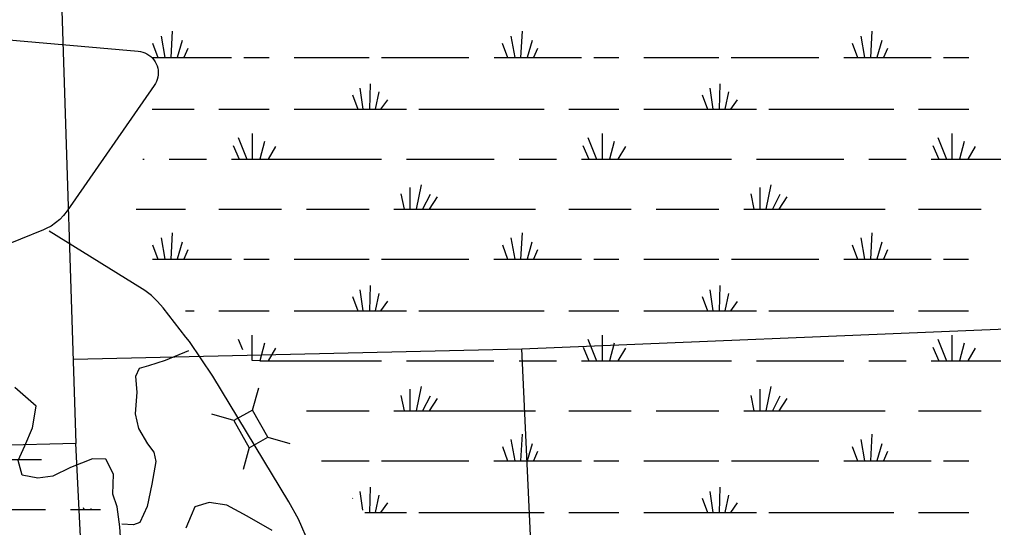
# Model space of a CAD drawing. Extents: x 2480962 to 2688785, y 277103 to 599240.
# Drawn here: x 2546779 to 2558477, y 558534 to 564631 of the extents above; entities that cross this region are included whole.
import ezdxf

# ---------------------------------------------------------------- set-up
doc = ezdxf.new("R2010")
doc.units = 0
for name, color, linetype in [('Section Lines', 7, 'Continuous'), ('Swamps', 7, 'Continuous'), ('Township and Range lines', 7, 'Continuous'), ('Uninventoried Roads and Features', 7, 'Continuous')]:
    doc.layers.add(name, color=color, linetype=linetype)

msp = doc.modelspace()

# ---------------------------------------------------------------- linework, layer by layer
at = {"layer": 'Section Lines'}
msp.add_line((2553070.196, 555065.994), (2552810.351, 560680.008), dxfattribs=at)
at = {"layer": 'Swamps'}
msp.add_line((2546040.455, 558750.122), (2547090.456, 558750.137), dxfattribs=at)
for points in [[(2548480.402, 564429.212), (2548524.907, 564173.148)], [(2548613.9, 564492.34), (2548595.407, 564173.149)], [(2552681.653, 564429.216), (2552726.159, 564173.15)], [(2552815.402, 564492.344), (2552796.659, 564173.152)], [(2556882.905, 564429.218), (2556927.661, 564173.154)], [(2557016.654, 564492.346), (2556998.161, 564173.155)], [(2548376.403, 564347.585), (2548439.657, 564173.147)], [(2548732.653, 564377.279), (2548673.407, 564173.15)], [(2552577.655, 564347.588), (2552640.909, 564173.149)], [(2552934.155, 564377.281), (2552874.659, 564173.153)], [(2556779.157, 564347.591), (2556842.161, 564173.152)], [(2557135.406, 564377.284), (2557075.911, 564173.156)], [(2548799.655, 564284.466), (2548751.408, 564173.152)], [(2553000.907, 564284.469), (2552952.659, 564173.154)], [(2557202.158, 564284.471), (2557153.911, 564173.157)], [(2548376.407, 564173.146), (2548439.657, 564173.147)], [(2548439.657, 564173.147), (2548524.907, 564173.148)], [(2548524.907, 564173.148), (2548595.407, 564173.149)], [(2548595.407, 564173.149), (2548673.407, 564173.15)], [(2548673.407, 564173.15), (2548751.408, 564173.152)], [(2548751.408, 564173.152), (2549326.658, 564173.161)], [(2549474.908, 564173.163), (2549775.658, 564173.105)], [(2550076.158, 564173.109), (2550978.158, 564173.123)], [(2551126.658, 564173.126), (2552176.909, 564173.142)], [(2552477.659, 564173.147), (2552640.909, 564173.149)], [(2552640.909, 564173.149), (2552726.159, 564173.15)], [(2552726.159, 564173.15), (2552796.659, 564173.152)], [(2552796.659, 564173.152), (2552874.659, 564173.153)], [(2552874.659, 564173.153), (2552952.659, 564173.154)], [(2552952.659, 564173.154), (2553527.909, 564173.163)], [(2553676.41, 564173.103), (2553976.91, 564173.108)], [(2554277.66, 564173.113), (2555179.41, 564173.127)], [(2555327.91, 564173.129), (2556378.161, 564173.145)], [(2556678.911, 564173.15), (2556842.161, 564173.152)], [(2556842.161, 564173.152), (2556927.661, 564173.154)], [(2556927.661, 564173.154), (2556998.161, 564173.155)], [(2556998.161, 564173.155), (2557075.911, 564173.156)], [(2557075.911, 564173.156), (2557153.911, 564173.157)], [(2557153.911, 564173.157), (2557729.161, 564173.103)], [(2557877.661, 564173.105), (2558178.411, 564173.11)], [(2550989.165, 563857.683), (2550981.922, 563553.304)], [(2555190.667, 563857.685), (2555183.174, 563553.306)], [(2550777.668, 563727.74), (2550840.922, 563553.302)], [(2550866.917, 563805.68), (2550903.922, 563553.303)], [(2551093.168, 563761.183), (2551048.672, 563553.305)], [(2554979.17, 563727.743), (2555042.174, 563553.304)], [(2555068.168, 563805.682), (2555105.174, 563553.305)], [(2555294.419, 563761.185), (2555249.924, 563553.307)], [(2551197.17, 563668.371), (2551115.422, 563553.306)], [(2555398.422, 563668.374), (2555316.924, 563553.308)], [(2548372.671, 563553.326), (2548877.421, 563553.333)], [(2549174.421, 563553.338), (2549775.672, 563553.347)], [(2550076.172, 563553.29), (2550840.922, 563553.302)], [(2550840.922, 563553.302), (2550903.922, 563553.303)], [(2550903.922, 563553.303), (2550981.922, 563553.304)], [(2550981.922, 563553.304), (2551048.672, 563553.305)], [(2551048.672, 563553.305), (2551115.422, 563553.306)], [(2551115.422, 563553.306), (2551427.172, 563553.311)], [(2551575.672, 563553.313), (2553078.923, 563553.336)], [(2553375.673, 563553.341), (2553976.924, 563553.287)], [(2554277.674, 563553.292), (2555042.174, 563553.304)], [(2555042.174, 563553.304), (2555105.174, 563553.305)], [(2555105.174, 563553.305), (2555183.174, 563553.306)], [(2555183.174, 563553.306), (2555249.924, 563553.307)], [(2555249.924, 563553.307), (2555316.924, 563553.308)], [(2555316.924, 563553.308), (2555628.674, 563553.313)], [(2555776.924, 563553.315), (2557280.175, 563553.338)], [(2557577.175, 563553.343), (2558178.425, 563553.29)], [(2549575.178, 563263.841), (2549575.185, 562955.775)], [(2553776.68, 563263.844), (2553776.687, 562955.777)], [(2557977.932, 563263.845), (2557977.939, 562955.779)], [(2549404.429, 563215.588), (2549508.435, 562955.774)], [(2549719.93, 563167.342), (2549664.435, 562955.776)], [(2553605.931, 563215.59), (2553709.687, 562955.776)], [(2553921.432, 563167.345), (2553865.687, 562955.778)], [(2557807.183, 563215.592), (2557911.189, 562955.778)], [(2558122.684, 563167.346), (2558066.939, 562955.781)], [(2549345.181, 563119.085), (2549415.685, 562955.773)], [(2549853.682, 563107.968), (2549764.435, 562955.778)], [(2553546.433, 563119.088), (2553616.937, 562955.774)], [(2554054.934, 563107.971), (2553965.937, 562955.78)], [(2557747.685, 563119.09), (2557818.189, 562955.777)], [(2558256.185, 563107.911), (2558167.189, 562955.782)], [(2548261.434, 562955.755), (2548276.184, 562955.755)], [(2548576.935, 562955.76), (2549025.935, 562955.767)], [(2549326.685, 562955.771), (2549415.685, 562955.773)], [(2549415.685, 562955.773), (2549508.435, 562955.774)], [(2549508.435, 562955.774), (2549575.185, 562955.775)], [(2549575.185, 562955.775), (2549664.435, 562955.776)], [(2549664.435, 562955.776), (2549764.435, 562955.778)], [(2549764.435, 562955.778), (2551126.686, 562955.799)], [(2551427.186, 562955.804), (2552477.686, 562955.757)], [(2552778.186, 562955.761), (2553227.187, 562955.768)], [(2553527.937, 562955.773), (2553616.937, 562955.774)], [(2553616.937, 562955.774), (2553709.687, 562955.776)], [(2553709.687, 562955.776), (2553776.687, 562955.777)], [(2553776.687, 562955.777), (2553865.687, 562955.778)], [(2553865.687, 562955.778), (2553965.937, 562955.78)], [(2553965.937, 562955.78), (2555327.938, 562955.801)], [(2555628.688, 562955.743), (2556678.938, 562955.759)], [(2556979.438, 562955.764), (2557428.689, 562955.771)], [(2557729.189, 562955.776), (2557818.189, 562955.777)], [(2557818.189, 562955.777), (2557911.189, 562955.778)], [(2557911.189, 562955.778), (2557977.939, 562955.779)], [(2557977.939, 562955.779), (2558066.939, 562955.781)], [(2558066.939, 562955.781), (2558167.189, 562955.782)], [(2558167.189, 562955.782), (2559529.189, 562955.74)], [(2551467.943, 562614.3), (2551467.949, 562354.547)], [(2551601.693, 562647.74), (2551542.199, 562354.548)], [(2555669.445, 562614.302), (2555669.451, 562354.486)], [(2555802.945, 562647.742), (2555743.701, 562354.488)], [(2551360.445, 562540.11), (2551397.449, 562354.546)], [(2551709.195, 562528.928), (2551620.199, 562354.486)], [(2551794.696, 562502.991), (2551698.199, 562354.488)], [(2555561.697, 562540.112), (2555598.951, 562354.485)], [(2555910.697, 562528.929), (2555821.451, 562354.489)], [(2555995.948, 562502.993), (2555899.451, 562354.49)], [(2548179.698, 562354.497), (2548773.448, 562354.506)], [(2549174.448, 562354.512), (2549924.199, 562354.523)], [(2550224.699, 562354.528), (2550978.199, 562354.539)], [(2551274.949, 562354.544), (2551397.449, 562354.546)], [(2551397.449, 562354.546), (2551467.949, 562354.547)], [(2551467.949, 562354.547), (2551542.199, 562354.548)], [(2551542.199, 562354.548), (2551620.199, 562354.486)], [(2551620.199, 562354.486), (2551698.199, 562354.488)], [(2551698.199, 562354.488), (2552974.95, 562354.507)], [(2553375.7, 562354.513), (2554125.451, 562354.525)], [(2554425.951, 562354.529), (2555179.451, 562354.541)], [(2555476.451, 562354.545), (2555598.951, 562354.485)], [(2555598.951, 562354.485), (2555669.451, 562354.486)], [(2555669.451, 562354.486), (2555743.701, 562354.488)], [(2555743.701, 562354.488), (2555821.451, 562354.489)], [(2555821.451, 562354.489), (2555899.451, 562354.49)], [(2555899.451, 562354.49), (2557176.202, 562354.509)], [(2557576.952, 562354.516), (2558326.703, 562354.527)], [(2548480.455, 562009.372), (2548524.961, 561753.245)], [(2548613.954, 562072.437), (2548595.461, 561753.246)], [(2552681.708, 562009.373), (2552726.213, 561753.246)], [(2552815.206, 562072.439), (2552796.713, 561753.247)], [(2556882.96, 562009.376), (2556927.465, 561753.248)], [(2557016.708, 562072.44), (2556998.215, 561753.249)], [(2548376.457, 561927.682), (2548439.461, 561753.244)], [(2548732.707, 561957.375), (2548673.461, 561753.247)], [(2548799.459, 561864.625), (2548751.211, 561753.248)], [(2552577.709, 561927.684), (2552640.963, 561753.245)], [(2552933.959, 561957.377), (2552874.713, 561753.248)], [(2553000.961, 561864.627), (2552952.713, 561753.249)], [(2556779.211, 561927.685), (2556842.215, 561753.247)], [(2557135.461, 561957.379), (2557075.965, 561753.25)], [(2557202.213, 561864.629), (2557153.966, 561753.252)], [(2548376.461, 561753.243), (2548439.461, 561753.244)], [(2548439.461, 561753.244), (2548524.961, 561753.245)], [(2548524.961, 561753.245), (2548595.461, 561753.246)], [(2548595.461, 561753.246), (2548673.461, 561753.247)], [(2548673.461, 561753.247), (2548751.211, 561753.248)], [(2548751.211, 561753.248), (2549326.462, 561753.257)], [(2549474.962, 561753.259), (2549775.712, 561753.264)], [(2550076.212, 561753.269), (2550978.212, 561753.282)], [(2551126.713, 561753.285), (2552176.963, 561753.238)], [(2552477.463, 561753.242), (2552640.963, 561753.245)], [(2552640.963, 561753.245), (2552726.213, 561753.246)], [(2552726.213, 561753.246), (2552796.713, 561753.247)], [(2552796.713, 561753.247), (2552874.713, 561753.248)], [(2552874.713, 561753.248), (2552952.713, 561753.249)], [(2552952.713, 561753.249), (2553527.964, 561753.258)], [(2553676.464, 561753.26), (2553976.964, 561753.265)], [(2554277.714, 561753.27), (2555179.465, 561753.283)], [(2555327.965, 561753.286), (2556378.215, 561753.24)], [(2556678.965, 561753.244), (2556842.215, 561753.247)], [(2556842.215, 561753.247), (2556927.465, 561753.248)], [(2556927.465, 561753.248), (2556998.215, 561753.249)], [(2556998.215, 561753.249), (2557075.965, 561753.25)], [(2557075.965, 561753.25), (2557153.966, 561753.252)], [(2557153.966, 561753.252), (2557729.216, 561753.26)], [(2557877.716, 561753.263), (2558178.216, 561753.267)], [(2550989.219, 561437.779), (2550981.976, 561133.462)], [(2555190.722, 561437.78), (2555183.228, 561133.464)], [(2550777.722, 561307.899), (2550840.726, 561133.46)], [(2550866.721, 561385.838), (2550903.976, 561133.461)], [(2551093.222, 561341.279), (2551048.726, 561133.463)], [(2554978.974, 561307.9), (2555042.228, 561133.462)], [(2555068.223, 561385.84), (2555105.228, 561133.463)], [(2555294.474, 561341.28), (2555249.978, 561133.465)], [(2551197.224, 561248.53), (2551115.476, 561133.464)], [(2555398.476, 561248.468), (2555316.729, 561133.466)], [(2548773.475, 561133.428), (2548877.475, 561133.43)], [(2549174.475, 561133.434), (2549775.726, 561133.444)], [(2550076.226, 561133.448), (2550840.726, 561133.46)], [(2550840.726, 561133.46), (2550903.976, 561133.461)], [(2550903.976, 561133.461), (2550981.976, 561133.462)], [(2550981.976, 561133.462), (2551048.726, 561133.463)], [(2551048.726, 561133.463), (2551115.476, 561133.464)], [(2551115.476, 561133.464), (2551427.226, 561133.469)], [(2551575.727, 561133.471), (2553078.727, 561133.432)], [(2553375.728, 561133.436), (2553976.978, 561133.445)], [(2554277.728, 561133.45), (2555042.228, 561133.462)], [(2555042.228, 561133.462), (2555105.228, 561133.463)], [(2555105.228, 561133.463), (2555183.228, 561133.464)], [(2555183.228, 561133.464), (2555249.978, 561133.465)], [(2555249.978, 561133.465), (2555316.729, 561133.466)], [(2555316.729, 561133.466), (2555628.479, 561133.471)], [(2555776.979, 561133.473), (2557280.23, 561133.433)], [(2557576.98, 561133.437), (2558178.23, 561133.446)], [(2549664.239, 560535.873), (2549575.239, 560539.621), (2549575.232, 560843.937)], [(2553776.484, 560843.939), (2553776.491, 560535.872)], [(2557977.986, 560843.939), (2557977.993, 560535.874)], [(2549404.483, 560795.684), (2549456.486, 560669.496)], [(2549719.984, 560747.438), (2549664.239, 560535.873)], [(2549853.486, 560688.064), (2549764.489, 560535.874)], [(2553546.487, 560699.184), (2553616.991, 560535.87)], [(2553605.735, 560795.686), (2553709.741, 560535.871)], [(2553921.236, 560747.44), (2553865.741, 560535.873)], [(2554054.988, 560688.066), (2553965.991, 560535.875)], [(2557747.74, 560699.184), (2557818.243, 560535.871)], [(2557807.237, 560795.686), (2557910.993, 560535.873)], [(2558122.739, 560747.44), (2558066.993, 560535.875)], [(2558256.24, 560688.067), (2558167.244, 560535.876)], [(2549664.239, 560535.873), (2549764.489, 560535.874)], [(2549764.489, 560535.874), (2551126.74, 560535.895)], [(2551427.24, 560535.899), (2552477.49, 560535.915)], [(2552778.241, 560535.92), (2553227.241, 560535.927)], [(2553527.991, 560535.868), (2553616.991, 560535.87)], [(2553616.991, 560535.87), (2553709.741, 560535.871)], [(2553709.741, 560535.871), (2553776.491, 560535.872)], [(2553776.491, 560535.872), (2553865.741, 560535.873)], [(2553865.741, 560535.873), (2553965.991, 560535.875)], [(2553965.991, 560535.875), (2555327.992, 560535.895)], [(2555628.492, 560535.9), (2556678.993, 560535.916)], [(2556979.493, 560535.92), (2557428.743, 560535.865)], [(2557729.243, 560535.87), (2557818.243, 560535.871)], [(2557818.243, 560535.871), (2557910.993, 560535.873)], [(2557910.993, 560535.873), (2557977.993, 560535.874)], [(2557977.993, 560535.874), (2558066.993, 560535.875)], [(2558066.993, 560535.875), (2558167.244, 560535.876)], [(2558167.244, 560535.876), (2559529.244, 560535.897)], [(2551601.747, 560227.835), (2551542.253, 559934.644)], [(2555802.999, 560227.837), (2555743.756, 559934.644)], [(2551360.499, 560120.205), (2551397.503, 559934.642)], [(2551467.997, 560194.458), (2551468.003, 559934.643)], [(2551709.25, 560109.086), (2551620.253, 559934.645)], [(2555561.751, 560120.207), (2555599.006, 559934.642)], [(2555669.5, 560194.459), (2555669.506, 559934.643)], [(2555910.752, 560109.087), (2555821.506, 559934.645)], [(2551794.75, 560083.087), (2551698.253, 559934.646)], [(2555996.003, 560083.088), (2555899.506, 559934.647)], [(2550224.753, 559934.624), (2550978.253, 559934.635)], [(2551275.003, 559934.64), (2551397.503, 559934.642)], [(2551397.503, 559934.642), (2551468.003, 559934.643)], [(2551468.003, 559934.643), (2551542.253, 559934.644)], [(2551542.253, 559934.644), (2551620.253, 559934.645)], [(2551620.253, 559934.645), (2551698.253, 559934.646)], [(2551698.253, 559934.646), (2552975.004, 559934.666)], [(2553375.754, 559934.672), (2554125.505, 559934.62)], [(2554426.005, 559934.624), (2555179.505, 559934.636)], [(2555476.506, 559934.64), (2555599.006, 559934.642)], [(2555599.006, 559934.642), (2555669.506, 559934.643)], [(2555669.506, 559934.643), (2555743.756, 559934.644)], [(2555743.756, 559934.644), (2555821.506, 559934.645)], [(2555821.506, 559934.645), (2555899.506, 559934.647)], [(2555899.506, 559934.647), (2557176.257, 559934.666)], [(2557577.007, 559934.61), (2558326.757, 559934.621)], [(2552815.26, 559652.597), (2552796.768, 559333.406)], [(2557016.763, 559652.598), (2556998.02, 559333.406)], [(2552681.762, 559589.469), (2552726.267, 559333.404)], [(2552934.013, 559537.535), (2552874.768, 559333.407)], [(2556883.014, 559589.47), (2556927.52, 559333.404)], [(2557135.515, 559537.535), (2557076.02, 559333.407)], [(2552577.763, 559507.841), (2552641.017, 559333.403)], [(2553001.015, 559444.722), (2552952.768, 559333.408)], [(2556779.016, 559507.842), (2556842.27, 559333.403)], [(2557202.268, 559444.723), (2557154.02, 559333.408)], [(2546190.442, 559350.131), (2547044.096, 559350.143)], [(2550406.516, 559333.37), (2550978.266, 559333.378)], [(2551126.517, 559333.381), (2552177.017, 559333.396)], [(2552477.517, 559333.401), (2552641.017, 559333.403)], [(2552641.017, 559333.403), (2552726.267, 559333.404)], [(2552726.267, 559333.404), (2552796.768, 559333.406)], [(2552796.768, 559333.406), (2552874.768, 559333.407)], [(2552874.768, 559333.407), (2552952.768, 559333.408)], [(2552952.768, 559333.408), (2553528.018, 559333.417)], [(2553676.268, 559333.356), (2553977.018, 559333.36)], [(2554277.518, 559333.365), (2555179.519, 559333.378)], [(2555328.019, 559333.38), (2556378.27, 559333.396)], [(2556679.02, 559333.401), (2556842.27, 559333.403)], [(2556842.27, 559333.403), (2556927.52, 559333.404)], [(2556927.52, 559333.404), (2556998.02, 559333.406)], [(2556998.02, 559333.406), (2557076.02, 559333.407)], [(2557076.02, 559333.407), (2557154.02, 559333.408)], [(2557154.02, 559333.408), (2557729.27, 559333.354)], [(2557877.771, 559333.357), (2558178.271, 559333.361)], [(2550866.775, 558965.934), (2550900.28, 558743.245)], [(2550989.273, 559017.937), (2550981.78, 558713.558)], [(2555068.277, 558965.935), (2555105.283, 558713.557)], [(2555190.526, 559017.938), (2555183.283, 558713.559)], [(2550777.776, 558887.995), (2550781.526, 558880.62)], [(2551093.276, 558921.437), (2551048.78, 558713.559)], [(2551197.278, 558828.626), (2551115.53, 558713.56)], [(2554979.029, 558887.995), (2555042.283, 558713.557)], [(2555294.528, 558921.438), (2555250.033, 558713.56)], [(2555398.53, 558828.625), (2555316.783, 558713.561)], [(2547390.456, 558750.142), (2547751.232, 558750.147)], [(2547555.891, 558750.315), (2547548.932, 558768.581)], [(2547640.965, 558750.227), (2547639.122, 558760.363)], [(2547711.965, 558750.178), (2547712.157, 558753.708)], [(2550926.28, 558713.557), (2550981.78, 558713.558)], [(2550981.78, 558713.558), (2551048.78, 558713.559)], [(2551048.78, 558713.559), (2551115.53, 558713.56)], [(2551115.53, 558713.56), (2551427.281, 558713.565)], [(2551575.781, 558713.567), (2553078.782, 558713.589)], [(2553375.782, 558713.594), (2553977.032, 558713.541)], [(2554277.532, 558713.545), (2555042.283, 558713.557)], [(2555042.283, 558713.557), (2555105.283, 558713.557)], [(2555105.283, 558713.557), (2555183.283, 558713.559)], [(2555183.283, 558713.559), (2555250.033, 558713.56)], [(2555250.033, 558713.56), (2555316.783, 558713.561)], [(2555316.783, 558713.561), (2555628.533, 558713.565)], [(2555777.033, 558713.567), (2557280.284, 558713.59)], [(2557577.034, 558713.594), (2558178.285, 558713.54)]]:
    msp.add_lwpolyline(points, dxfattribs=at)
at = {"layer": 'Township and Range lines'}
for p, q in [((2547458.136, 559542.588), (2547286.886, 564861.639)), ((2552810.351, 560680.008), (2558628.939, 560916.705)), ((2547425.576, 560553.896), (2552810.351, 560680.008)), ((2547454.991, 559542.487), (2542137.468, 559405.901)), ((2547683.829, 554913.855), (2547454.991, 559542.487))]:
    msp.add_line(p, q, dxfattribs=at)
at = {"layer": 'Uninventoried Roads and Features'}
for p, q in [((2544965.058, 564536.468), (2548205.808, 564250.613)), ((2548398.242, 563839.105), (2547349.935, 562332.699)), ((2547066.888, 562107.011), (2543365.2, 560613.807)), ((2548252.458, 561397.107), (2547135.704, 562092.455)), ((2548777.673, 560819.947), (2548503.754, 561171.046)), ((2550012.938, 558842.54), (2549101.988, 560349.12)), ((2549577.703, 559944.273), (2549651.832, 560209.048)), ((2549354.583, 559818.76), (2549089.809, 559892.889)), ((2549577.703, 559944.273), (2549354.584, 559818.76)), ((2549761.56, 559617.438), (2549577.703, 559944.273)), ((2549354.584, 559818.76), (2549538.441, 559491.925)), ((2549538.441, 559491.925), (2549761.56, 559617.438)), ((2549761.56, 559617.438), (2550026.335, 559543.309)), ((2549538.952, 559493.752), (2549464.824, 559228.978))]:
    msp.add_line(p, q, dxfattribs=at)
for points in [[(2548205.808, 564250.613), (2548233.019, 564246.768), (2548259.679, 564240.102), (2548285.496, 564230.684), (2548310.188, 564218.619), (2548333.484, 564204.04), (2548355.127, 564187.105), (2548374.882, 564168), (2548392.532, 564146.935), (2548407.883, 564124.141), (2548420.768, 564099.867), (2548431.045, 564074.379), (2548438.601, 564047.955), (2548443.354, 564020.888), (2548445.251, 563993.472), (2548444.273, 563966.007), (2548440.429, 563938.796), (2548433.762, 563912.135), (2548424.345, 563886.317), (2548412.279, 563861.626), (2548398.242, 563839.105)], [(2547349.935, 562332.699), (2547309.254, 562280.317), (2547263.32, 562232.476), (2547212.638, 562189.698), (2547157.762, 562152.452), (2547099.292, 562121.145), (2547066.888, 562107.011)], [(2548503.754, 561171.046), (2548437.402, 561247.482), (2548363.424, 561316.563), (2548282.629, 561377.533), (2548252.458, 561397.107)], [(2549101.988, 560349.12), (2548818.762, 560766.514), (2548777.673, 560819.947)], [(2548806.677, 560656.375), (2548528.959, 560539.793), (2548327.545, 560472.737), (2548214.247, 560441.894), (2548171.561, 560346.607), (2548186.464, 560159.637), (2548167.95, 559898.767), (2548209.688, 559721.895), (2548317.184, 559536.472), (2548392.273, 559437.362), (2548417.377, 559327.766), (2548366.275, 559054.771), (2548311.212, 558787.499), (2548225.908, 558593.066), (2548147.265, 558566.662), (2548008.204, 558573.99)], [(2547993.52, 558423.198), (2547985.639, 558540.802), (2547952.413, 558781.507), (2547899.548, 558933.101), (2547908.76, 559174.516), (2547814.87, 559354.377), (2547654.658, 559357.492), (2547390.237, 559252.712), (2547179.829, 559148.834), (2547000.774, 559126.543), (2546811.009, 559163.906), (2546763.518, 559338.751), (2546843.343, 559515.721), (2546935.984, 559731.508), (2546979.645, 559988.939), (2546722.858, 560214.331)], [(2549813.728, 558497.985), (2549513.535, 558668.609), (2549269.97, 558801.578), (2549055.23, 558832.735), (2548884.405, 558781.629), (2548839.963, 558676.663), (2548775.124, 558525.034)], [(2550364.465, 558014.994), (2550262.535, 558331.129), (2550128.118, 558634.877), (2550012.938, 558842.54)]]:
    msp.add_lwpolyline(points, dxfattribs=at)

doc.saveas('drawing.dxf')
